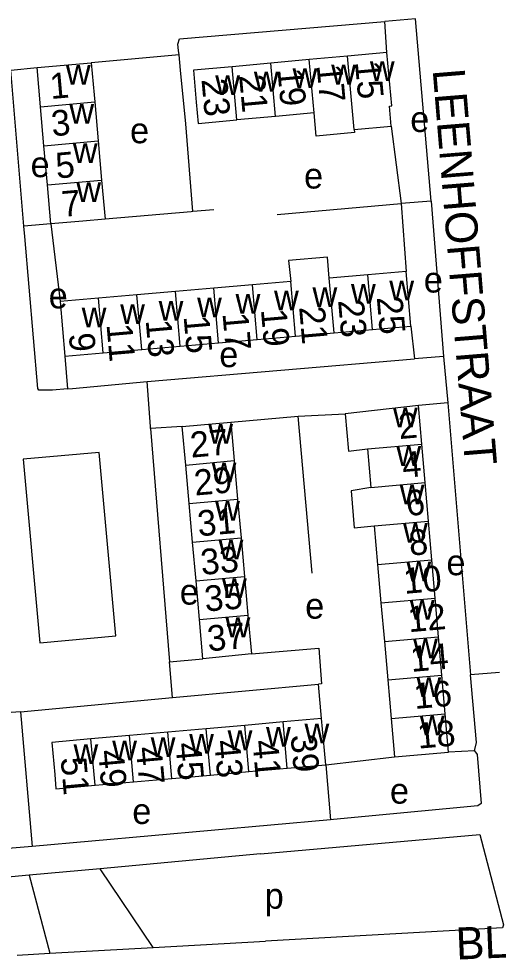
# Model space of a CAD drawing. Extents: x 159294 to 161936, y 384538 to 386517.
# Drawn here: x 160999.4 to 161074.2, y 385473.9 to 385620.1 of the extents above; entities that cross this region are included whole.
import ezdxf

# ---------------------------------------------------------------- set-up
doc = ezdxf.new("R2010")
doc.units = 0
for name, color, linetype in [('BLT_Basislijn', 7, 'Continuous'), ('BLT_Bebouwing', 7, 'Continuous'), ('BLT_Centroide', 7, 'Continuous'), ('BLT_Huisnummer', 7, 'Continuous'), ('BLT_Huisnummer_ tussenligend', 7, 'Continuous'), ('BLT_Onderverdeling_panden', 7, 'Continuous'), ('BLT_Straatnaam', 7, 'Continuous')]:
    doc.layers.add(name, color=color, linetype=linetype)

msp = doc.modelspace()

# ---------------------------------------------------------------- linework, layer by layer
at = {"layer": 'BLT_Basislijn'}
for p, q in [((161056.82, 385614.79), (161056.48, 385619.64)), ((161024.4, 385614.44), (161010.71, 385613.19)), ((160998.15, 385612.03), (161002.25, 385612.44)), ((161000.21, 385587.73), (160998.15, 385612.03)), ((161057.51, 385603.32), (161059.07, 385591.25)), ((161039.71, 385589.54), (161059.07, 385591.25)), ((161063.73, 385591.6), (161059.07, 385591.25)), ((161059.07, 385591.25), (161059.84, 385580.66)), ((161063.73, 385591.6), (161065.68, 385567.38)), ((161029.85, 385590.27), (161026.58, 385590)), ((161004.42, 385588.07), (161000.21, 385587.73)), ((161004.42, 385588.07), (161005.84, 385575.96)), ((161060.58, 385572.14), (161061.12, 385567.03)), ((161006.58, 385567.44), (161007.01, 385562.36)), ((161019.43, 385563.48), (161061.12, 385567.03)), ((161065.68, 385567.38), (161061.12, 385567.03)), ((161065.68, 385567.38), (161066.32, 385560.15)), ((161066.32, 385560.15), (161061.73, 385559.73)), ((161066.32, 385560.15), (161069.86, 385517.76)), ((161042.97, 385558.09), (161050.31, 385558.47)), ((161032.46, 385557.17), (161042.97, 385558.09)), ((161045.15, 385533.58), (161042.97, 385558.09)), ((161024.91, 385556.5), (161019.96, 385556.17)), ((161019.96, 385556.17), (161022.93, 385519.77)), ((161035.69, 385521), (161046.2, 385521.92)), ((161022.93, 385519.77), (161028.14, 385520.25)), ((161023.39, 385514.21), (161022.93, 385519.77)), ((161074.39, 385518.1), (161069.86, 385517.76)), ((161023.39, 385514.21), (161046.16, 385516.31)), ((161046.65, 385510.93), (161046.16, 385516.31)), ((160999.66, 385511.96), (161023.39, 385514.21)), ((160999.66, 385511.96), (160995.09, 385511.65)), ((160999.66, 385511.96), (161001.51, 385490.98)), ((161070.48, 385505.91), (161066.44, 385505.68)), ((161047.29, 385503.72), (161058, 385504.94)), ((161047.29, 385503.72), (161048.02, 385495.15)), ((161048.02, 385495.15), (161001.51, 385490.98)), ((161001.51, 385490.98), (160997.12, 385490.6)), ((161037.11, 385489.81), (161012.1, 385487.52)), ((161012.1, 385487.52), (161001.01, 385486.5)), ((161020.38, 385475.24), (161012.1, 385487.52)), ((161001.01, 385486.5), (160995.96, 385486.04)), ((161001.01, 385486.5), (161004.24, 385474.34)), ((161004.24, 385474.34), (161020.38, 385475.24)), ((161020.38, 385475.24), (161037.9, 385476.23)), ((160999.14, 385474.05), (161004.24, 385474.34))]:
    msp.add_line(p, q, dxfattribs=at)
for points in [[(161063.73, 385591.6), (161061.28, 385620.07), (161056.48, 385619.64)], [(161024.4, 385614.44), (161024.34, 385615.11), (161024.2, 385616.1), (161024.48, 385616.94), (161056.48, 385619.64)], [(161026.58, 385590), (161025.44, 385603.68), (161024.65, 385612.05), (161024.4, 385614.44)], [(161026.58, 385590), (161026.3, 385589.98), (161012.88, 385588.82)], [(161007.01, 385562.36), (161004.67, 385562.16), (161002.56, 385562.14), (161002.4, 385562.38), (161000.35, 385586.13), (161000.21, 385587.73)], [(161007.01, 385562.36), (161007.8, 385562.43), (161019.43, 385563.48)], [(161019.96, 385556.17), (161019.93, 385556.49), (161019.43, 385563.48)], [(161000.1, 385551.36), (161002.7, 385522.76), (161014.53, 385523.83), (161011.93, 385552.43), (161000.1, 385551.36)], [(161046.2, 385521.92), (161046.62, 385516.35), (161046.16, 385516.31)], [(161070.48, 385505.91), (161070.79, 385507.22), (161069.86, 385517.76)], [(161070.48, 385505.91), (161070.93, 385505.34), (161071.51, 385497.68), (161071.03, 385497.31), (161048.5, 385495.2), (161048.02, 385495.15)], [(161037.11, 385489.81), (161071.3, 385492.86), (161075.01, 385478.75), (161074.85, 385478.28), (161037.9, 385476.23)]]:
    msp.add_lwpolyline(points, dxfattribs=at)
at = {"layer": 'BLT_Bebouwing'}
for p, q in [((161050.69, 385614.23), (161044.72, 385613.69)), ((161056.82, 385614.79), (161050.69, 385614.23)), ((161057.57, 385606.49), (161056.82, 385614.79)), ((161002.25, 385612.44), (161010.71, 385613.19)), ((161002.79, 385606.35), (161002.25, 385612.44)), ((161038.71, 385613.14), (161032.68, 385612.59)), ((161044.72, 385613.69), (161038.71, 385613.14)), ((161011.25, 385607.1), (161011.79, 385601.01)), ((161003.34, 385600.26), (161002.79, 385606.35)), ((161045.48, 385605.38), (161039.47, 385604.83)), ((161039.47, 385604.83), (161033.44, 385604.28)), ((161011.79, 385601.01), (161012.33, 385594.92)), ((161003.88, 385594.16), (161003.34, 385600.26)), ((161012.33, 385594.92), (161012.88, 385588.82)), ((161004.42, 385588.07), (161003.88, 385594.16)), ((161059.84, 385580.66), (161053.84, 385580.14)), ((161060.58, 385572.14), (161059.84, 385580.66)), ((161041.84, 385579.09), (161035.84, 385578.57)), ((161053.84, 385580.14), (161047.84, 385579.61)), ((161023.84, 385577.52), (161017.84, 385577)), ((161029.84, 385578.05), (161023.84, 385577.52)), ((161035.84, 385578.57), (161029.84, 385578.05)), ((161011.84, 385576.48), (161005.84, 385575.96)), ((161005.84, 385575.96), (161006.58, 385567.44)), ((161017.84, 385577), (161011.84, 385576.48)), ((161048.58, 385571.09), (161054.58, 385571.61)), ((161054.58, 385571.61), (161060.58, 385572.14)), ((161030.58, 385569.53), (161036.58, 385570.05)), ((161036.58, 385570.05), (161042.58, 385570.57)), ((161042.58, 385570.57), (161048.58, 385571.09)), ((161012.58, 385567.96), (161018.58, 385568.48)), ((161018.58, 385568.48), (161024.58, 385569)), ((161024.58, 385569), (161030.58, 385569.53)), ((161006.58, 385567.44), (161012.58, 385567.96)), ((161061.73, 385559.73), (161050.31, 385558.47)), ((161062.26, 385553.72), (161061.73, 385559.73)), ((161024.91, 385556.5), (161032.46, 385557.17)), ((161032.46, 385557.17), (161033, 385551.15)), ((161025.45, 385550.47), (161024.91, 385556.5)), ((161053.81, 385552.99), (161054.34, 385546.98)), ((161062.78, 385547.72), (161062.26, 385553.72)), ((161033, 385551.15), (161033.54, 385545.12)), ((161025.99, 385544.45), (161025.45, 385550.47)), ((161063.3, 385541.71), (161062.78, 385547.72)), ((161033.54, 385545.12), (161034.08, 385539.09)), ((161026.52, 385538.42), (161025.99, 385544.45)), ((161054.86, 385540.98), (161055.38, 385534.97)), ((161063.83, 385535.71), (161063.3, 385541.71)), ((161027.06, 385532.39), (161026.52, 385538.42)), ((161034.08, 385539.09), (161034.61, 385533.06)), ((161055.38, 385534.97), (161055.9, 385528.97)), ((161064.35, 385529.7), (161063.83, 385535.71)), ((161027.6, 385526.36), (161027.06, 385532.39)), ((161034.61, 385533.06), (161035.15, 385527.03)), ((161064.87, 385523.7), (161064.35, 385529.7)), ((161055.9, 385528.97), (161056.43, 385522.96)), ((161028.14, 385520.25), (161027.6, 385526.36)), ((161035.15, 385527.03), (161035.69, 385521)), ((161065.4, 385517.69), (161064.87, 385523.7)), ((161056.43, 385522.96), (161056.95, 385516.96)), ((161035.69, 385521), (161028.14, 385520.25)), ((161065.92, 385511.68), (161065.4, 385517.69)), ((161056.95, 385516.96), (161057.47, 385510.95)), ((161066.44, 385505.68), (161065.92, 385511.68)), ((161040.65, 385510.4), (161034.66, 385509.87)), ((161046.65, 385510.93), (161040.65, 385510.4)), ((161057.47, 385510.95), (161058, 385504.94)), ((161022.67, 385508.81), (161016.67, 385508.28)), ((161028.66, 385509.34), (161022.67, 385508.81)), ((161034.66, 385509.87), (161028.66, 385509.34)), ((161016.67, 385508.28), (161010.67, 385507.75)), ((161058, 385504.94), (161066.44, 385505.68)), ((161035.3, 385502.66), (161041.29, 385503.18)), ((161041.29, 385503.18), (161047.29, 385503.72)), ((161017.31, 385501.06), (161023.3, 385501.59)), ((161023.3, 385501.59), (161029.3, 385502.12)), ((161029.3, 385502.12), (161035.3, 385502.66)), ((161005.2, 385499.99), (161011.31, 385500.53)), ((161011.31, 385500.53), (161017.31, 385501.06))]:
    msp.add_line(p, q, dxfattribs=at)
for points in [[(161010.71, 385613.19), (161011.15, 385608.21), (161011.25, 385607.1)], [(161032.68, 385612.59), (161026.65, 385612.04), (161027.1, 385607.06), (161027.4, 385603.73), (161033.44, 385604.28)], [(161057.51, 385603.32), (161057.22, 385606.46), (161057.57, 385606.49)], [(161051.74, 385602.79), (161051.78, 385602.32), (161045.8, 385601.78), (161045.48, 385605.38)], [(161051.74, 385602.79), (161057.51, 385603.32)], [(161012.88, 385588.82), (161009.4, 385588.51), (161004.42, 385588.07)], [(161047.84, 385579.61), (161047.55, 385582.91), (161041.48, 385582.38), (161041.84, 385579.09)], [(161050.31, 385558.47), (161050.82, 385552.62), (161053.81, 385552.99)], [(161054.34, 385546.98), (161051.23, 385546.44), (161051.73, 385540.66), (161054.86, 385540.98)], [(161047.29, 385503.72), (161047.09, 385505.95), (161046.65, 385510.93)], [(161010.67, 385507.75), (161004.56, 385507.21), (161005.01, 385502.23), (161005.2, 385499.99)]]:
    msp.add_lwpolyline(points, dxfattribs=at)
at = {"layer": 'BLT_Onderverdeling_panden'}
for p, q in [((161051.74, 385602.79), (161050.69, 385614.23)), ((161033.44, 385604.28), (161032.68, 385612.59)), ((161039.47, 385604.83), (161038.71, 385613.14)), ((161045.48, 385605.38), (161044.72, 385613.69)), ((161002.79, 385606.35), (161011.25, 385607.1)), ((161003.34, 385600.26), (161011.79, 385601.01)), ((161003.88, 385594.16), (161012.33, 385594.92)), ((161042.58, 385570.57), (161041.84, 385579.09)), ((161048.58, 385571.09), (161047.84, 385579.61)), ((161054.58, 385571.61), (161053.84, 385580.14)), ((161024.58, 385569), (161023.84, 385577.52)), ((161030.58, 385569.53), (161029.84, 385578.05)), ((161036.58, 385570.05), (161035.84, 385578.57)), ((161012.58, 385567.96), (161011.84, 385576.48)), ((161018.58, 385568.48), (161017.84, 385577)), ((161053.81, 385552.99), (161062.26, 385553.72)), ((161025.45, 385550.47), (161033, 385551.15)), ((161054.34, 385546.98), (161062.78, 385547.72)), ((161025.99, 385544.45), (161033.54, 385545.12)), ((161054.86, 385540.98), (161063.3, 385541.71)), ((161026.52, 385538.42), (161034.08, 385539.09)), ((161055.38, 385534.97), (161063.83, 385535.71)), ((161027.06, 385532.39), (161034.61, 385533.06)), ((161055.9, 385528.97), (161064.35, 385529.7)), ((161027.6, 385526.36), (161035.15, 385527.03)), ((161056.43, 385522.96), (161064.87, 385523.7)), ((161056.95, 385516.96), (161065.4, 385517.69)), ((161057.47, 385510.95), (161065.92, 385511.68)), ((161041.29, 385503.18), (161040.65, 385510.4)), ((161023.3, 385501.59), (161022.67, 385508.81)), ((161029.3, 385502.12), (161028.66, 385509.34)), ((161035.3, 385502.66), (161034.66, 385509.87)), ((161011.31, 385500.53), (161010.67, 385507.75)), ((161017.31, 385501.06), (161016.67, 385508.28))]:
    msp.add_line(p, q, dxfattribs=at)

# ---------------------------------------------------------------- texts
at = {"layer": 'BLT_Centroide'}
for s, p in [('w', (161006.75, 385609.78)), ('w', (161048.14, 385609.81)), ('w', (161054.17, 385610.38)), ('w', (161030.05, 385608.16)), ('w', (161036.08, 385608.72)), ('w', (161042.11, 385609.25)), ('w', (161007.29, 385603.69)), ('e', (161060.47, 385602.41)), ('e', (161016.76, 385600.65)), ('w', (161007.84, 385597.59)), ('e', (161001.25, 385595.36)), ('e', (161043.9, 385593.59)), ('w', (161008.38, 385591.5)), ('e', (161062.58, 385577.37)), ('w', (161057.2, 385576.14)), ('e', (161004.07, 385574.9)), ('w', (161039.22, 385574.58)), ('w', (161045.22, 385575.09)), ('w', (161051.22, 385575.61)), ('w', (161021.22, 385573)), ('w', (161027.22, 385573.52)), ('w', (161033.22, 385574.05)), ('w', (161009.22, 385571.95)), ('w', (161015.22, 385572.48)), ('e', (161030.68, 385565.73)), ('w', (161057.77, 385556.34)), ('w', (161028.96, 385553.81)), ('w', (161058.3, 385550.34)), ('w', (161029.49, 385547.78)), ('w', (161058.82, 385544.34)), ('w', (161030.03, 385541.78)), ('w', (161059.34, 385538.34)), ('w', (161030.57, 385535.75)), ('e', (161066.11, 385533.28)), ('w', (161059.87, 385532.34)), ('w', (161031.1, 385529.72)), ('e', (161024.52, 385528.7)), ('e', (161044.08, 385526.51)), ('w', (161060.39, 385526.34)), ('w', (161031.65, 385523.62)), ('w', (161060.91, 385520.31)), ('w', (161061.44, 385514.31)), ('w', (161043.97, 385507.06)), ('w', (161061.96, 385508.31)), ('w', (161025.98, 385505.47)), ('w', (161031.98, 385506)), ('w', (161037.97, 385506.53)), ('w', (161013.98, 385504.41)), ('w', (161019.98, 385504.94)), ('w', (161007.94, 385503.86)), ('e', (161057.3, 385497.66)), ('e', (161017.11, 385494.49)), ('p', (161037.76, 385481.28))]:
    msp.add_text(s, height=4, dxfattribs=at).set_placement(p)
at = {"layer": 'BLT_Huisnummer'}
for s, rotation, p in [('15', 275.2168, (161051.84, 385613.32)), ('1', 5.0838, (161004.42, 385607.54)), ('19', 275.2162, (161039.74, 385612.19)), ('23', 275.2214, (161027.9, 385610.6)), ('7', 5.0938, (161006.25, 385589.16)), ('25', 274.9767, (161055.24, 385576.62)), ('21', 274.9767, (161043.13, 385575.09)), ('17', 274.9767, (161031.18, 385574.1)), ('13', 274.9767, (161019.2, 385573.03)), ('9', 274.9767, (161007.2, 385570.93)), ('2', 4.9747, (161058.78, 385554.51)), ('27', 5.0911, (161026.3, 385551.61)), ('6', 4.9747, (161059.94, 385542.51)), ('31', 5.0911, (161027.44, 385539.34)), ('10', 4.9747, (161059.58, 385530.37)), ('37', 5.0911, (161028.97, 385521.4)), ('14', 4.9747, (161060.65, 385518.2)), ('18', 4.9747, (161061.73, 385506.23)), ('43', 275.0547, (161029.88, 385507.46)), ('39', 275.0547, (161041.8, 385508.31)), ('47', 275.0547, (161017.68, 385506.4)), ('51', 275.0547, (161005.93, 385504.79))]:
    msp.add_text(s, height=4, rotation=rotation, dxfattribs=at).set_placement(p)
at = {"layer": 'BLT_Huisnummer_ tussenligend'}
for s, rotation, p in [('17', 275.2168, (161045.86, 385612.8)), ('21', 275.2162, (161033.77, 385611.22)), ('3', 5.0838, (161004.64, 385601.72)), ('5', 5.0838, (161005.32, 385595.14)), ('23', 274.9767, (161049.21, 385576.14)), ('19', 274.9767, (161037.17, 385574.7)), ('15', 274.9767, (161025.11, 385573.64)), ('11', 274.9767, (161013.09, 385572.37)), ('4', 4.9747, (161059.37, 385548.46)), ('29', 5.0911, (161026.91, 385545.7)), ('8', 4.9747, (161060.42, 385536.33)), ('33', 5.0911, (161027.93, 385533.32)), ('35', 5.0911, (161028.53, 385527.6)), ('12', 4.9747, (161060.26, 385524.39)), ('16', 4.9747, (161061.19, 385512.42)), ('41', 275.0547, (161035.85, 385507.45)), ('49', 275.0547, (161011.77, 385505.92)), ('45', 275.0547, (161023.83, 385507.06))]:
    msp.add_text(s, height=4, rotation=rotation, dxfattribs=at).set_placement(p)
at = {"layer": 'BLT_Straatnaam'}
for s, rotation, p in [('LEENHOFFSTRAAT', 274.6837, (161063.96, 385612.1)), ('BLONDEELPAD', 2.4459, (161067.68, 385473.33))]:
    msp.add_text(s, height=5, rotation=rotation, dxfattribs=at).set_placement(p)

doc.saveas('drawing.dxf')
